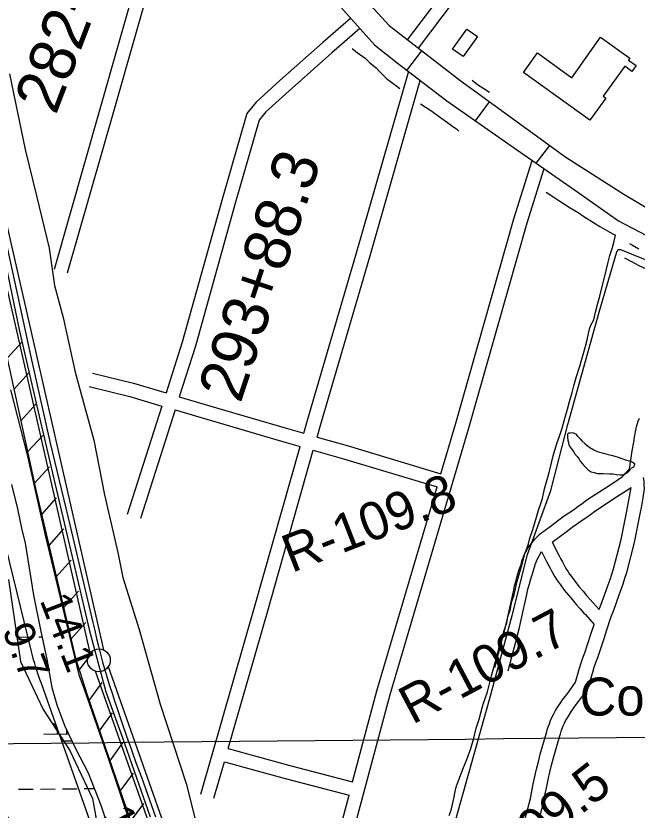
# Model space of a CAD drawing. Extents: x 3625074 to 3663148, y 511451 to 537151.
# Drawn here: x 3635272 to 3636632, y 522833 to 524570 of the extents above; entities that cross this region are included whole.
import ezdxf

# ---------------------------------------------------------------- set-up
doc = ezdxf.new("R2010")
doc.units = 0
for name, color, linetype in [('V-BLDG-IDEN', 7, 'Continuous'), ('V-BLDG-OTLN', 7, 'Continuous'), ('V-BORW-LINE', 7, 'Continuous'), ('V-FLOD-BASE', 7, 'Continuous'), ('V-GRID-MAJR', 7, 'Continuous'), ('V-LEVE-TOET', 7, 'Continuous'), ('V-RIVR-RANG', 7, 'Continuous'), ('V-RIVR-RANG-IDEN', 7, 'Continuous'), ('V-ROAD-CNTR', 7, 'Continuous'), ('V-RRAP-FSHR', 7, 'Continuous'), ('V-SITE-OTLN', 7, 'Continuous'), ('V-SURV-IDEN', 7, 'Continuous'), ('V-SURV-LINE', 7, 'Continuous'), ('V-TOPO-DPTH', 7, 'Continuous'), ('V-TOPO-MINR', 7, 'Continuous'), ('V-TOPO-SHOR', 7, 'Continuous'), ('V-WETL-SWMP', 7, 'Continuous')]:
    doc.layers.add(name, color=color, linetype=linetype)

msp = doc.modelspace()

# ---------------------------------------------------------------- linework, layer by layer
at = {"layer": 'V-BLDG-OTLN'}
for points in [[(3636227.8, 524497.6), (3636259, 524541.1), (3636282.1, 524524.7), (3636251.2, 524481)], [(3636382.6, 524445.9), (3636413.4, 524488.9), (3636488.6, 524434.8), (3636551.4, 524523.2), (3636615.5, 524477.6), (3636612.4, 524473.2), (3636629.6, 524461.3), (3636620.3, 524448.4), (3636604.3, 524459.8), (3636557, 524394.4), (3636562.8, 524390.2), (3636528.1, 524341.8)]]:
    msp.add_lwpolyline(points, close=True, dxfattribs=at)
at = {"layer": 'V-BORW-LINE'}
msp.add_lwpolyline([(3635256.2, 523337.4), (3635282.4, 523158.4), (3635332.3, 523053), (3635390.3, 522963.9), (3635440.2, 522858.5), (3635457.5, 522760.9), (3635482.8, 522671.5), (3635516, 522614.8), (3635525, 522533.4), (3635509.2, 522484.4), (3635468.6, 522467.7), (3635428, 522451), (3635362.5, 522482.9), (3635329.2, 522555.9), (3635328.5, 522621.1), (3635310.8, 522759.4), (3635278, 522783.5), (3635195.3, 522904.9)], dxfattribs=at)
at = {"layer": 'V-FLOD-BASE'}
msp.add_lwpolyline([(3635246.8, 524042.7), (3635280.1, 523880.8), (3635318.1, 523716.3), (3635360.3, 523535.7), (3635395.2, 523387.2), (3635432.6, 523228.1), (3635469, 523092), (3635504.5, 522993.4), (3635566.2, 522818.5)], dxfattribs=at)
at = {"layer": 'V-GRID-MAJR'}
msp.add_spline([(3629245.8, 522920.7), (3634524.6, 522971.8), (3639803.4, 523023.6), (3645082.2, 523076.2)], degree=3, dxfattribs=at)
at = {"layer": 'V-LEVE-TOET'}
for points in [[(3635258.3, 524443.2), (3635292.8, 524278.1), (3635318.1, 524173.4), (3635344.8, 524061.8), (3635356.7, 523980.1), (3635375.6, 523910.3), (3635402.3, 523790.8), (3635443, 523642.2), (3635465.9, 523522.8), (3635495.2, 523396.9), (3635506.6, 523341.7), (3635541.8, 523227.9), (3635587.9, 523065.1), (3635645.2, 522891.4), (3635663.8, 522816.6)], [(3635260.3, 523752.1), (3635297.6, 523607.3), (3635336.3, 523434.6), (3635378.5, 523259), (3635409.8, 523129.3), (3635421.5, 523097.9), (3635472, 522953.3), (3635525.1, 522795)]]:
    msp.add_lwpolyline(points, dxfattribs=at)
at = {"layer": 'V-ROAD-CNTR'}
for p, q in [((3636127.8, 524450.9), (3636160.4, 524493.6)), ((3636278.1, 524340.4), (3636308.4, 524382.2)), ((3636410.9, 524247.9), (3636440.2, 524286.3))]:
    msp.add_line(p, q, dxfattribs=at)
for points in [[(3636152.9, 524499.6), (3636256.9, 524637.5), (3636437.2, 524901.1), (3636599.8, 525119.5), (3636652.5, 525194.1), (3636661, 525216.4), (3636675.6, 525314), (3636700.7, 525451.2)], [(3635356.7, 524016.3), (3635456.8, 524366.7), (3635544.4, 524674.4), (3635555.5, 524718.8), (3635566.6, 524739.7), (3635590.4, 524760.9), (3635641.9, 524786.5), (3635813.9, 524861.6)], [(3635385.6, 524008.1), (3635485.6, 524358.5), (3635573.3, 524666.6), (3635583.7, 524708), (3635590.6, 524720.9), (3635607.4, 524735.8), (3635654.6, 524759.3), (3635825.9, 524834.1)], [(3636128.9, 524517.7), (3636232.5, 524655), (3636279.1, 524723)], [(3635982, 524666.2), (3636088.8, 524548.9), (3636243.8, 524429.2), (3636475.2, 524260.9), (3636602.5, 524179.9), (3636698.3, 524123.2), (3636858.8, 524063.7), (3637044.5, 524031.1), (3637233.3, 524007.3), (3637402.5, 523987.3), (3637787.3, 523940.2), (3638020.3, 523910.2), (3638295.1, 523876.7), (3638551.9, 523845.4)], [(3635951.8, 524624.8), (3636056.9, 524506.7), (3636106.6, 524467.1), (3636215.3, 524384.2), (3636351.1, 524289.5), (3636494.8, 524189.8), (3636590.7, 524122), (3636683, 524073.4), (3636798.2, 524031.3), (3636880.7, 524007.3), (3637031.2, 523988.4), (3637395.7, 523943.8), (3637810.9, 523892.7), (3638215, 523844.5), (3638497.6, 523810.8)], [(3635138.9, 524570.4), (3635155.3, 524500.9), (3635189.3, 524351.8), (3635229.4, 524169.8), (3635263.9, 524013.1), (3635304.9, 523824.4), (3635347.3, 523635.5), (3635391.2, 523453.8), (3635441, 523243.6)], [(3636005.3, 524565), (3635943.6, 524511.9), (3635849.8, 524428.4), (3635797.7, 524381.1), (3635777.3, 524356.3), (3635722.8, 524166), (3635636.4, 523856.3), (3635601, 523745.5)], [(3636024.9, 524542.3), (3635963.4, 524489.3), (3635869.9, 524406.1), (3635819.5, 524360.3), (3635804.4, 524342), (3635751.6, 524157.9), (3635665.2, 523847.7), (3635629.8, 523737)], [(3635902.4, 523657.4), (3635910.4, 523685.8), (3636017.7, 524051.6), (3636131.4, 524447.3)], [(3635931.2, 523649.1), (3635939.3, 523677.5), (3636046.5, 524043.2), (3636157.2, 524428.5)], [(3636202.2, 523568.6), (3636234.9, 523679.5), (3636362.1, 524126.2), (3636402.1, 524254.1)], [(3635888.3, 522352.6), (3635952.8, 522569), (3636091.2, 523086.2), (3636263.7, 523671.2), (3636390.9, 524117.6), (3636427.9, 524236.1)], [(3636603.8, 524041), (3636619.5, 524032.6), (3636635.3, 524024.5), (3636651.3, 524016.7), (3636668.1, 524010.6), (3636684.8, 524004.4), (3636701.5, 523997.9), (3636798.7, 523961.1), (3636815.7, 523954.4), (3636832.9, 523947.8), (3636850.1, 523941.4)], [(3635439.6, 523788.7), (3635529.4, 523766.6), (3635601, 523745.5)], [(3635432.5, 523759.6), (3635521.6, 523737.6), (3635591.9, 523716.9)], [(3635629.8, 523737), (3635711.2, 523713.1), (3635861.5, 523669.1), (3635902.4, 523657.4)], [(3635591.9, 523716.9), (3635516, 523480)], [(3635620.6, 523708.5), (3635544.6, 523470.8)], [(3635620.6, 523708.5), (3635702.7, 523684.3), (3635853.1, 523640.3), (3635894.2, 523628.5)], [(3636614.6, 523579.4), (3636617.5, 523598.8), (3636620.7, 523618.6), (3636624.1, 523638.1), (3636626, 523649.1), (3636628.1, 523660.3), (3636630.5, 523671.5), (3636633.5, 523684.1), (3636635.9, 523688.9), (3636636.9, 523690.6)], [(3635931.2, 523649.1), (3635997.3, 523630.2), (3636202.2, 523568.6)], [(3635676.7, 522867.8), (3635794.6, 523276.9), (3635894.2, 523628.5)], [(3635736.7, 522967.7), (3635823.5, 523268.7), (3635923.1, 523620.3)], [(3635923.1, 523620.3), (3635988.8, 523601.4), (3636193.7, 523539.8)], [(3636430.4, 523445.4), (3636444.2, 523455.4), (3636457.6, 523465.6), (3636471.6, 523476.6), (3636482.2, 523483.5), (3636492.1, 523490.2), (3636501.8, 523497), (3636511.4, 523504), (3636521.4, 523511.7), (3636570.4, 523543.3), (3636580.4, 523549.8), (3636590.1, 523556.3), (3636599.2, 523562.7), (3636601.5, 523564.8), (3636604, 523567.1), (3636606.4, 523569.7), (3636614.6, 523579.4)], [(3636523.2, 523096.3), (3636534.3, 523135), (3636537.7, 523145.5), (3636541.3, 523156), (3636545.3, 523166.9), (3636559.1, 523208.4), (3636565.3, 523227.5), (3636574.1, 523254.6), (3636580.3, 523270.7), (3636586.3, 523287.3), (3636591.9, 523303.7), (3636596.4, 523315.6), (3636600.7, 523327.9), (3636604.8, 523340.2), (3636608.7, 523352.8), (3636626, 523418.6), (3636638.3, 523480.9), (3636641.6, 523498.5), (3636644.7, 523516.3), (3636647.7, 523535.5), (3636647.3, 523544.8), (3636646.7, 523552.7), (3636645.8, 523560.4)], [(3636009, 522895.1), (3636062.4, 523094.3), (3636193.7, 523539.8)], [(3636445.8, 523419), (3636476, 523441.9), (3636489.1, 523452.2), (3636498.8, 523458.5), (3636509.1, 523465.5), (3636519.3, 523472.6), (3636529.3, 523480), (3636538.7, 523487.1), (3636586.7, 523518.1), (3636618.7, 523538.8)], [(3636548.8, 523271.8), (3636558, 523297.3), (3636563.7, 523313.8), (3636568.2, 523325.8), (3636572.3, 523337.6), (3636576.2, 523349.4), (3636579.9, 523361.1), (3636596.8, 523425.3), (3636608.8, 523486.6), (3636618.7, 523538.8)], [(3636320.4, 523144.9), (3636331.8, 523189.8), (3636336.5, 523206.5), (3636340.9, 523223), (3636344.9, 523239.5), (3636348.8, 523256), (3636360.7, 523311.5), (3636363.6, 523323.6), (3636366.7, 523335.6), (3636370.1, 523347.6), (3636373.8, 523359.5), (3636377.6, 523370.5), (3636378.6, 523374.7), (3636380.1, 523379.7), (3636381.9, 523384.7), (3636383.8, 523389.5), (3636386, 523394.3), (3636388.5, 523399), (3636391.1, 523403.5), (3636393.9, 523407.9), (3636397, 523412.2), (3636400.2, 523416.3), (3636403.1, 523419.7), (3636405.5, 523422.9), (3636408.7, 523426.7), (3636412.1, 523430.4), (3636415.6, 523433.9), (3636419.3, 523437.2), (3636423.1, 523440.3), (3636427.1, 523443.2), (3636430.9, 523445.8)], [(3636445.8, 523419), (3636460.1, 523390.5), (3636463.8, 523383.6), (3636467.9, 523376.2), (3636471, 523370), (3636473.9, 523364.6), (3636477, 523359.2), (3636480.3, 523354), (3636483.8, 523348.9), (3636487.6, 523343.8), (3636495.8, 523333.1), (3636504.3, 523322.5), (3636513.2, 523312), (3636521, 523302.6), (3636528.9, 523293.6), (3636548.8, 523271.8)], [(3636349.4, 523137.5), (3636360.8, 523182.1), (3636365.5, 523198.6), (3636369.9, 523215.5), (3636374.1, 523232.5), (3636378.1, 523249.5), (3636390, 523304.9), (3636392.7, 523316.4), (3636395.7, 523327.7), (3636398.9, 523339), (3636402.4, 523350.2), (3636406.4, 523362.1), (3636407.5, 523366.7), (3636408.6, 523370.4), (3636409.9, 523374), (3636411.4, 523377.6), (3636413, 523381.1), (3636422.3, 523399)], [(3636422.3, 523399), (3636433.4, 523376.7), (3636437.5, 523369.1), (3636441.4, 523362.2), (3636444.3, 523356.3), (3636447.7, 523349.9), (3636451.4, 523343.6), (3636455.3, 523337.5), (3636459.4, 523331.5), (3636463.6, 523325.8), (3636472.2, 523314.5), (3636481.2, 523303.4), (3636490.2, 523292.7), (3636498.2, 523283.1), (3636506.6, 523273.6), (3636515.1, 523264.2), (3636518.5, 523260.7), (3636537.6, 523239.3)], [(3635441, 523243.6), (3635444.8, 523226.2), (3635448.9, 523208.8), (3635453.1, 523191.5), (3635457.5, 523174.2), (3635462.1, 523157), (3635467, 523139.9), (3635472, 523122.8), (3635477.2, 523105.8), (3635482.7, 523088.8), (3635488.3, 523071.9), (3635494.2, 523055.1), (3635504.3, 523024.9), (3635514.5, 522994.8), (3635525.1, 522964.8), (3635535.8, 522934.8), (3635546.8, 522905)], [(3636496.7, 523112.8), (3636505.6, 523143.6), (3636509.2, 523155), (3636513, 523166.2), (3636517, 523176.8), (3636530.6, 523217.7), (3636537.6, 523239.3)], [(3636385.4, 522808.8), (3636398.1, 522858.6), (3636401.1, 522874.4), (3636404.4, 522890.6), (3636407.9, 522906.8), (3636411.5, 522923), (3636415.4, 522939.1), (3636419.6, 522955.3), (3636433, 523002), (3636434.9, 523008.7), (3636437.1, 523015.5), (3636439.6, 523022.2), (3636442.2, 523028.9), (3636445.1, 523035.4), (3636448.3, 523042.3), (3636453.3, 523050.7), (3636458.2, 523058.7), (3636463.3, 523066.5), (3636468.6, 523074.2), (3636474.2, 523081.8), (3636478.3, 523087.1), (3636496.7, 523112.8)], [(3636414.4, 522801.4), (3636427.4, 522852.1), (3636430.5, 522868.6), (3636433.7, 522884.5), (3636437.1, 522900.3), (3636440.7, 522916.1), (3636444.5, 522931.8), (3636448.5, 522947.4), (3636461.8, 522993.7), (3636463.6, 522999.9), (3636465.5, 523005.8), (3636467.6, 523011.6), (3636469.9, 523017.3), (3636472.4, 523023), (3636474.9, 523028.2), (3636479, 523035.3), (3636483.5, 523042.6), (3636488.2, 523049.8), (3636493.1, 523056.9), (3636498.2, 523063.8), (3636523.2, 523096.3)], [(3635736.7, 522967.7), (3635799.9, 522950.3), (3635872, 522930.8), (3636009, 522895.1)], [(3635705.5, 522859.5), (3635728.4, 522938.9)], [(3635728.4, 522938.9), (3635792.1, 522921.4), (3635864.3, 522901.9), (3636001.3, 522866.1)], [(3635546.8, 522905), (3635577.8, 522818.2)], [(3635859.6, 522361.2), (3635924, 522577.2), (3636001.3, 522866.1)]]:
    msp.add_lwpolyline(points, dxfattribs=at)
at = {"layer": 'V-RRAP-FSHR'}
for p, q in [((3635252.9, 523821.5), (3635286, 523857.4)), ((3635267.9, 523753.1), (3635301, 523789.1)), ((3635283, 523684.8), (3635316, 523720.7)), ((3635298, 523616.4), (3635331.1, 523652.3)), ((3635313, 523548), (3635346.1, 523584)), ((3635328.8, 523479.8), (3635361.3, 523516.2)), ((3635344.8, 523411.7), (3635377.3, 523448.1)), ((3635360.8, 523343.5), (3635393.3, 523379.9)), ((3635376.8, 523275.4), (3635409.3, 523311.8)), ((3635392.8, 523207.2), (3635425.4, 523243.7)), ((3635410.9, 523139.6), (3635440.5, 523178.4)), ((3635432.3, 523073), (3635461, 523112.5)), ((3635455.1, 523006.8), (3635483.8, 523046.3)), ((3635477.8, 522940.6), (3635506.6, 522980.1)), ((3635500.6, 522874.4), (3635529.3, 522913.9)), ((3635523.4, 522808.2), (3635552.1, 522847.7))]:
    msp.add_line(p, q, dxfattribs=at)
msp.add_lwpolyline([(3635168.4, 524206), (3635317.7, 523527), (3635402.6, 523165.8), (3635427.5, 523087.2), (3635562.3, 522695.1)], dxfattribs=at)
at = {"layer": 'V-SITE-OTLN'}
msp.add_lwpolyline([(3636228.2, 522789.4), (3636308.3, 523075.3), (3636358.4, 523258.6), (3636391.4, 523391.9), (3636442.5, 523532), (3636479.8, 523676.4), (3636548.5, 523922.1), (3636587, 524053.9), (3636589.8, 524059.5), (3636595.4, 524059.4), (3636766, 523990), (3636928.4, 523938.7), (3637157.6, 523899.4), (3637411.9, 523865.4), (3637626, 523845.7), (3637784.4, 523822.3), (3637784.2, 523798.6), (3637713.3, 523438.8), (3637653.1, 523022), (3637607.3, 522671.7)], dxfattribs=at)
at = {"layer": 'V-SURV-LINE'}
for points in [[(3635434.7, 523177), (3635192.9, 524237.2)], [(3635222.1, 524243.9), (3635463.9, 523183.7)], [(3635867.7, 521941.8), (3635446.3, 523137.1)], [(3635474.5, 523147), (3635896, 521951.8)]]:
    msp.add_lwpolyline(points, dxfattribs=at)
msp.add_circle((3635453.8, 523160.9), 25, dxfattribs=at)
at = {"layer": 'V-TOPO-DPTH'}
msp.add_lwpolyline([(3635468.9, 522711.5), (3635328, 523110.3), (3635325, 523118.9), (3635322.1, 523127.5), (3635319.2, 523136.1), (3635316.3, 523144.8), (3635313.6, 523153.5), (3635311, 523162.2), (3635308.6, 523171), (3635306.4, 523179.8), (3635250.8, 523406.7)], dxfattribs=at)
at = {"layer": 'V-TOPO-MINR'}
msp.add_lwpolyline([(3635468.9, 522711.5), (3635328, 523110.3), (3635325, 523118.9), (3635322.1, 523127.5), (3635319.2, 523136.1), (3635316.3, 523144.8), (3635313.6, 523153.5), (3635311, 523162.2), (3635308.6, 523171), (3635306.4, 523179.8), (3635250.8, 523406.7)], dxfattribs=at)
at = {"layer": 'V-TOPO-SHOR'}
for points in [[(3636008, 524498.9), (3636019.1, 524490), (3636036.6, 524477.7), (3636047, 524467.5), (3636060.5, 524456.1), (3636068, 524448.4), (3636083.4, 524433), (3636097.7, 524422.1), (3636105.8, 524416.3), (3636112.5, 524411.2)], [(3636270.9, 524429.3), (3636282.2, 524420.3), (3636296.5, 524411.2), (3636308.2, 524403.3)], [(3636157.5, 524378), (3636170, 524369.4), (3636182.4, 524361.5), (3636196.5, 524351.5), (3636206.8, 524344), (3636216.7, 524336.8), (3636228, 524328.3), (3636236.1, 524322.7), (3636241.7, 524318)], [(3636432.6, 524184.2), (3636449.3, 524173.7), (3636464.5, 524163.2), (3636484.8, 524150.1), (3636502.2, 524140.2), (3636514.9, 524131.2), (3636536.1, 524118.4), (3636549.8, 524109.2), (3636570.4, 524097.9), (3636581.5, 524092.2), (3636584.1, 524090.2)], [(3636510.5, 523819.7), (3636518.1, 523845.1), (3636522.4, 523861.4), (3636527.6, 523885.9), (3636530.6, 523893.6), (3636536.7, 523905.7), (3636540.4, 523921.8), (3636545.7, 523942.1), (3636549.8, 523957), (3636556, 523981.3), (3636561.3, 524004.1), (3636567.3, 524028.8), (3636571.6, 524046.1), (3636577.7, 524063.2), (3636581.4, 524077.3), (3636584.1, 524090.2)], [(3636615, 524072.6), (3636621.4, 524068.4), (3636635.6, 524060.5)], [(3636220.3, 522821.5), (3636224.6, 522833.3), (3636230.2, 522858.3), (3636233.3, 522874), (3636236.5, 522886.5), (3636243, 522903.2), (3636250.4, 522922.7), (3636259.3, 522944.1), (3636268, 522968), (3636274.4, 522990.8), (3636279.7, 523012.5), (3636285.6, 523031.9), (3636290.2, 523049), (3636294.7, 523065.1), (3636304, 523091.8), (3636308.5, 523109.2), (3636312.7, 523126.5), (3636318.8, 523148), (3636325.1, 523170.5), (3636330.5, 523193.1), (3636337, 523214.2), (3636342.7, 523232.9), (3636346.4, 523242.8), (3636348.9, 523255.7), (3636353.4, 523270.8), (3636357.1, 523289.3), (3636362.6, 523304.2), (3636368.8, 523333.6), (3636374.9, 523353.9), (3636380.2, 523371.2), (3636386, 523393.9), (3636393.7, 523415.5), (3636396.8, 523428), (3636402.7, 523444.5), (3636409.9, 523468.4), (3636415.8, 523488.8), (3636421.5, 523505.7), (3636424.4, 523514.6), (3636428.9, 523536.1), (3636433.4, 523550.8), (3636438.9, 523571.7), (3636442.2, 523583.4), (3636448.2, 523608.3), (3636456.1, 523635.1), (3636460.8, 523648.6), (3636467.5, 523668.1), (3636472.9, 523687.7), (3636479.2, 523709.8), (3636483.7, 523727.1), (3636489.5, 523746.8), (3636493.1, 523760.7), (3636498.5, 523779.2), (3636506.4, 523804), (3636510.5, 523819.7)], [(3636497, 523655.7), (3636494.2, 523657.1), (3636490.2, 523658.1), (3636484.9, 523657.7), (3636481.5, 523657.2), (3636480, 523656.1), (3636479.4, 523655.6), (3636479.2, 523653.9), (3636479.2, 523648.9), (3636480.1, 523642.4), (3636481.2, 523637.2), (3636482.3, 523632), (3636484.8, 523626.9), (3636492, 523617.1), (3636494.6, 523613.2), (3636500.1, 523606.8), (3636504.5, 523600.7), (3636507.2, 523596.1), (3636512.1, 523590.6), (3636517.7, 523583.7), (3636524.4, 523577.6), (3636531.2, 523573.3), (3636537.4, 523571.5), (3636545.1, 523569.2), (3636556.2, 523569.2), (3636571.5, 523568.7), (3636578.1, 523568.3), (3636586.4, 523567.1), (3636593.8, 523566.7), (3636599.7, 523566.2), (3636603.9, 523567.7), (3636609.4, 523571.7), (3636613.3, 523574.1), (3636616.3, 523577.4), (3636617.8, 523579.9)], [(3636497, 523655.7), (3636501.3, 523650.7), (3636506.1, 523645.9), (3636510.4, 523641), (3636517.6, 523634.5), (3636522.3, 523630.8), (3636528.2, 523625.9), (3636536.5, 523621.1), (3636546.6, 523617), (3636558.3, 523613.8), (3636567.9, 523611.1), (3636574.4, 523609.1), (3636587.9, 523605.7), (3636598.4, 523602.4), (3636605.8, 523599.4), (3636608.7, 523598.5), (3636614.9, 523596.8), (3636620.5, 523594.8), (3636622.9, 523593.2), (3636625.8, 523591.2), (3636625.8, 523589.2), (3636625.4, 523587.7), (3636625.1, 523586.3), (3636624.8, 523585.3), (3636624, 523584.3), (3636623.4, 523583.1), (3636622.4, 523582.7), (3636617.8, 523579.9)]]:
    msp.add_lwpolyline(points, dxfattribs=at)
at = {"layer": 'V-WETL-SWMP'}
for p, q in [((3635274.7, 523211.5), (3635306.7, 523211.8)), ((3635322.7, 523212), (3635329.2, 523212.1)), ((3635333.6, 522999.5), (3635387.4, 523000)), ((3635383.6, 523000), (3635383.5, 523007.9)), ((3635371.8, 522984.4), (3635395, 522984.7)), ((3635278, 522878.9), (3635310, 522879.2)), ((3635326, 522879.3), (3635358, 522879.7)), ((3635374, 522879.8), (3635406, 522880.1)), ((3635422, 522880.3), (3635444.2, 522880.5))]:
    msp.add_line(p, q, dxfattribs=at)
msp.add_lwpolyline([(3635263, 523544.9), (3635275.5, 523492.4), (3635284.9, 523449.6), (3635292.7, 523417.3), (3635311.2, 523303.5), (3635326.7, 523223.6), (3635340, 523163), (3635350.8, 523101.7), (3635361.8, 523063.7), (3635379.2, 523016.8), (3635403, 522968.3), (3635430.8, 522914.8), (3635458.5, 522843.7), (3635480.6, 522775.8)], dxfattribs=at)
msp.add_arc((3635328.4, 522999.9), 35.2, 359.8032, 41.3469, dxfattribs=at)

# ---------------------------------------------------------------- texts
at = {"layer": 'V-BLDG-IDEN'}
msp.add_text('Colonial Country Club', height=83, dxfattribs=at).set_placement((3636505.9, 523040))
at = {"layer": 'V-RIVR-RANG'}
for s, rotation, p in [('14.1', 291.1283, (3635323.9, 523292.2)), ('9.7', 291.1283, (3635241.8, 523227.1)), ('14.0', 297.7783, (3635459.8, 522821.7))]:
    msp.add_text(s, height=67, rotation=rotation, dxfattribs=at).set_placement(p)
at = {"layer": 'V-RIVR-RANG-IDEN'}
for s, rotation, p in [('R-109.8', 21.2729, (3635875.7, 523351.4)), ('R-109.7', 27.9161, (3636139.7, 523019.4)), ('R-109.5', 38.2251, (3636270.4, 522634.6))]:
    msp.add_text(s, height=83, rotation=rotation, dxfattribs=at).set_placement(p)
at = {"layer": 'V-SURV-IDEN'}
for s, rotation, p in [('282+60.9', 69.1018, (3635359.7, 524351.4)), ('293+88.3', 71.619, (3635763.6, 523720.9))]:
    msp.add_text(s, height=100, rotation=rotation, dxfattribs=at).set_placement(p)

doc.saveas('drawing.dxf')
